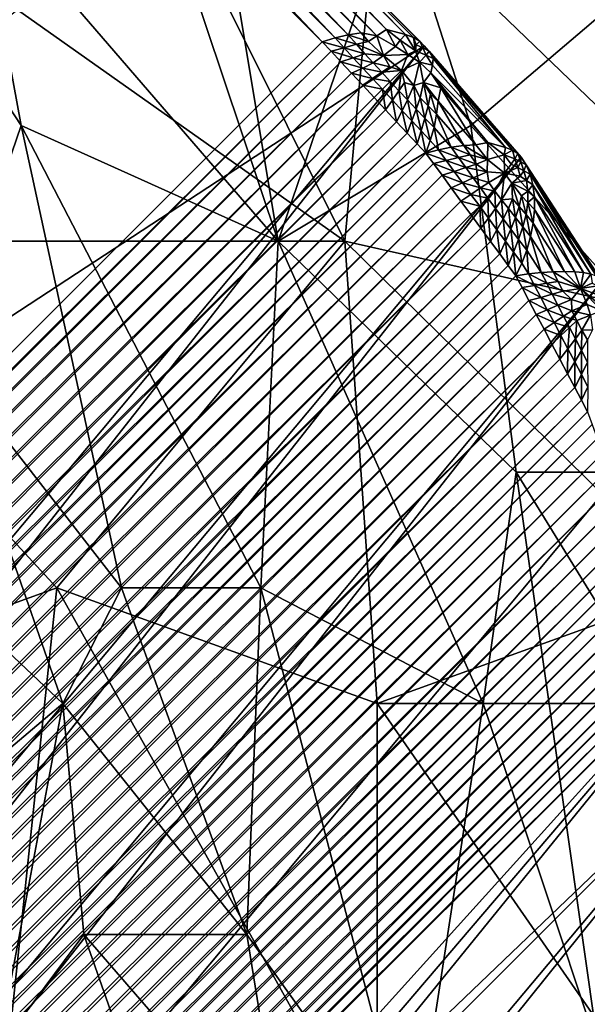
# Model space of a CAD drawing. Extents: x -160 to 10, y -10 to 160.
# Tile 408 of 450: x 0.23139 to 0.23726, y 0.18922 to 0.1994. Entities that reach past the tile are written whole.
import ezdxf

# ---------------------------------------------------------------- set-up
doc = ezdxf.new("R2010")
doc.units = 0

msp = doc.modelspace()

# ---------------------------------------------------------------- linework, layer by layer
for points in [[(0.230963, 0.200692, 0.830715), (0.231256, 0.205469, 0.841643), (0.234059, 0.197109, 0.841643)], [(0.234059, 0.197109, 0.841643), (0.231256, 0.205469, 0.841643), (0.232664, 0.205469, 0.847888)], [(0.232664, 0.205469, 0.847888), (0.235282, 0.200692, 0.851011), (0.234059, 0.197109, 0.841643)], [(0.193398, 0.171521, 0.5775), (0.235571, 0.199128, 0.000783), (0.231347, 0.203354, 0.000783)], [(0.235524, 0.199175, 0.000661), (0.231393, 0.203307, 0.000661), (0.231347, 0.203354, 0.000783)], [(0.235524, 0.199175, 0.000661), (0.231347, 0.203354, 0.000783), (0.235571, 0.199128, 0.000783)], [(0.23546, 0.199214, 0.000541), (0.231432, 0.203243, 0.000541), (0.231393, 0.203307, 0.000661)], [(0.23546, 0.199214, 0.000541), (0.231393, 0.203307, 0.000661), (0.235524, 0.199175, 0.000661)], [(0.235378, 0.199243, 0.000428), (0.231461, 0.20316, 0.000428), (0.231432, 0.203243, 0.000541)], [(0.235378, 0.199243, 0.000428), (0.231432, 0.203243, 0.000541), (0.23546, 0.199214, 0.000541)], [(0.23518, 0.199295, 0.000259), (0.231481, 0.203062, 0.000323), (0.231461, 0.20316, 0.000428)], [(0.23518, 0.199295, 0.000259), (0.231461, 0.20316, 0.000428), (0.235378, 0.199243, 0.000428)], [(0.234748, 0.197109, 1.175744), (0.231775, 0.203081, 1.175004), (0.231366, 0.199498, 1.174183)], [(0.23518, 0.199295, 0.000259), (0.231491, 0.202951, 0.000229), (0.231481, 0.203062, 0.000323)], [(0.235085, 0.200692, 1.176345), (0.231775, 0.203081, 1.175004), (0.234748, 0.197109, 1.175744)], [(0.235079, 0.199231, 0.000146), (0.231489, 0.202829, 0.00015), (0.231491, 0.202951, 0.000229)], [(0.235079, 0.199231, 0.000146), (0.231491, 0.202951, 0.000229), (0.23518, 0.199295, 0.000259)], [(0.234918, 0.19926, 0.000086), (0.231478, 0.2027, 0.000086), (0.231489, 0.202829, 0.00015)], [(0.234918, 0.19926, 0.000086), (0.231489, 0.202829, 0.00015), (0.235079, 0.199231, 0.000146)], [(0.234784, 0.199239, 0.000039), (0.231457, 0.202566, 0.000039), (0.231478, 0.2027, 0.000086)], [(0.234784, 0.199239, 0.000039), (0.231478, 0.2027, 0.000086), (0.234918, 0.19926, 0.000086)], [(0.23465, 0.199208, 0.00001), (0.231425, 0.202432, 0.00001), (0.231457, 0.202566, 0.000039)], [(0.23465, 0.199208, 0.00001), (0.231457, 0.202566, 0.000039), (0.234784, 0.199239, 0.000039)], [(0.234517, 0.199168), (0.231386, 0.2023), (0.231425, 0.202432, 0.00001)], [(0.234517, 0.199168), (0.231425, 0.202432, 0.00001), (0.23465, 0.199208, 0.00001)], [(0.231386, 0.2023), (0.234517, 0.199168), (0.203865, 0.168515)], [(0.229836, 0.200692, 0.822909), (0.230963, 0.200692, 0.830715), (0.231404, 0.198304, 0.829154)], [(0.230585, 0.195915, 0.819786), (0.229836, 0.200692, 0.822909), (0.231404, 0.198304, 0.829154)], [(0.231404, 0.198304, 0.829154), (0.230963, 0.200692, 0.830715), (0.234059, 0.197109, 0.841643)], [(0.234059, 0.197109, 0.841643), (0.235282, 0.200692, 0.851011), (0.236052, 0.198304, 0.851011)], [(0.240051, 0.195915, 1.178719), (0.235085, 0.200692, 1.176345), (0.234748, 0.197109, 1.175744)], [(0.235085, 0.200692, 1.176345), (0.240051, 0.195915, 1.178719), (0.238396, 0.200692, 1.178054)], [(0.236052, 0.198304, 0.851011), (0.235282, 0.200692, 0.851011), (0.237458, 0.199498, 0.857256)], [(0.228464, 0.197109, 1.171815), (0.234748, 0.197109, 1.175744), (0.231366, 0.199498, 1.174183)], [(0.239243, 0.194721, 0.858817), (0.236052, 0.198304, 0.851011), (0.237458, 0.199498, 0.857256)], [(0.235079, 0.199231, 0.000146), (0.23518, 0.199295, 0.000259), (0.235274, 0.19912, 0.000187)], [(0.23532, 0.199186, 0.000287), (0.235274, 0.19912, 0.000187), (0.23518, 0.199295, 0.000259)], [(0.235378, 0.199243, 0.000428), (0.23532, 0.199186, 0.000287), (0.23518, 0.199295, 0.000259)], [(0.234517, 0.199168), (0.23465, 0.199208, 0.00001), (0.234742, 0.199106, 0.000021)], [(0.23465, 0.199208, 0.00001), (0.234784, 0.199239, 0.000039), (0.234871, 0.199142, 0.000049)], [(0.23465, 0.199208, 0.00001), (0.234871, 0.199142, 0.000049), (0.234742, 0.199106, 0.000021)], [(0.234784, 0.199239, 0.000039), (0.234918, 0.19926, 0.000086), (0.234995, 0.199172, 0.000088)], [(0.234784, 0.199239, 0.000039), (0.234995, 0.199172, 0.000088), (0.234871, 0.199142, 0.000049)], [(0.234871, 0.199142, 0.000049), (0.234995, 0.199172, 0.000088), (0.235149, 0.199025, 0.000099)], [(0.234918, 0.19926, 0.000086), (0.235079, 0.199231, 0.000146), (0.234995, 0.199172, 0.000088)], [(0.234995, 0.199172, 0.000088), (0.235079, 0.199231, 0.000146), (0.235149, 0.199025, 0.000099)], [(0.235079, 0.199231, 0.000146), (0.235274, 0.19912, 0.000187), (0.235149, 0.199025, 0.000099)], [(0.23532, 0.199186, 0.000287), (0.2354, 0.199037, 0.000214), (0.235274, 0.19912, 0.000187)], [(0.235378, 0.199243, 0.000428), (0.235481, 0.199075, 0.000356), (0.23532, 0.199186, 0.000287)], [(0.235481, 0.199075, 0.000356), (0.2354, 0.199037, 0.000214), (0.23532, 0.199186, 0.000287)], [(0.23546, 0.199214, 0.000541), (0.235481, 0.199075, 0.000356), (0.235378, 0.199243, 0.000428)], [(0.235524, 0.199175, 0.000661), (0.235486, 0.199136, 0.000468), (0.23546, 0.199214, 0.000541)], [(0.23546, 0.199214, 0.000541), (0.235486, 0.199136, 0.000468), (0.235481, 0.199075, 0.000356)], [(0.235524, 0.199175, 0.000661), (0.235556, 0.199104, 0.000566), (0.235486, 0.199136, 0.000468)], [(0.235571, 0.199128, 0.000783), (0.235556, 0.199104, 0.000566), (0.235524, 0.199175, 0.000661)], [(0.193398, 0.171521, 0.5775), (0.203738, 0.161181, 0.5775), (0.235571, 0.199128, 0.000783)], [(0.204774, 0.160001, 0.577485), (0.235571, 0.199128, 0.000783), (0.203738, 0.161181, 0.5775)], [(0.203865, 0.168515), (0.234517, 0.199168), (0.234608, 0.199071, 0.000001)], [(0.203865, 0.168515), (0.234608, 0.199071, 0.000001), (0.203961, 0.168424, 0.000001)], [(0.203961, 0.168424, 0.000001), (0.234608, 0.199071, 0.000001), (0.234709, 0.198962, 0.000003)], [(0.204774, 0.160001, 0.577485), (0.236572, 0.197975, 0.000887), (0.235571, 0.199128, 0.000783)], [(0.234517, 0.199168), (0.234742, 0.199106, 0.000021), (0.234608, 0.199071, 0.000001)], [(0.234608, 0.199071, 0.000001), (0.234742, 0.199106, 0.000021), (0.234837, 0.199003, 0.000028)], [(0.234608, 0.199071, 0.000001), (0.234837, 0.199003, 0.000028), (0.234709, 0.198962, 0.000003)], [(0.234742, 0.199106, 0.000021), (0.234871, 0.199142, 0.000049), (0.234957, 0.199045, 0.000056)], [(0.234742, 0.199106, 0.000021), (0.234957, 0.199045, 0.000056), (0.234837, 0.199003, 0.000028)], [(0.234871, 0.199142, 0.000049), (0.235149, 0.199025, 0.000099), (0.234957, 0.199045, 0.000056)], [(0.2354, 0.199037, 0.000214), (0.235149, 0.199025, 0.000099), (0.235274, 0.19912, 0.000187)], [(0.235481, 0.199075, 0.000356), (0.235522, 0.198958, 0.000271), (0.2354, 0.199037, 0.000214)], [(0.235556, 0.199104, 0.000566), (0.235481, 0.199075, 0.000356), (0.235486, 0.199136, 0.000468)], [(0.235556, 0.199104, 0.000566), (0.235591, 0.199029, 0.000471), (0.235481, 0.199075, 0.000356)], [(0.235591, 0.199029, 0.000471), (0.235522, 0.198958, 0.000271), (0.235481, 0.199075, 0.000356)], [(0.235571, 0.199128, 0.000783), (0.23562, 0.199071, 0.000665), (0.235556, 0.199104, 0.000566)], [(0.23562, 0.199071, 0.000665), (0.235591, 0.199029, 0.000471), (0.235556, 0.199104, 0.000566)], [(0.236537, 0.198015, 0.000761), (0.23562, 0.199071, 0.000665), (0.235571, 0.199128, 0.000783)], [(0.236537, 0.198015, 0.000761), (0.235571, 0.199128, 0.000783), (0.236572, 0.197975, 0.000887)], [(0.23562, 0.199071, 0.000665), (0.235661, 0.198997, 0.000551), (0.235591, 0.199029, 0.000471)], [(0.236483, 0.19805, 0.000636), (0.235661, 0.198997, 0.000551), (0.23562, 0.199071, 0.000665)], [(0.236483, 0.19805, 0.000636), (0.23562, 0.199071, 0.000665), (0.236537, 0.198015, 0.000761)], [(0.234709, 0.198962, 0.000003), (0.234837, 0.199003, 0.000028), (0.234934, 0.198897, 0.000031)], [(0.234837, 0.199003, 0.000028), (0.234957, 0.199045, 0.000056), (0.235044, 0.198949, 0.000059)], [(0.234837, 0.199003, 0.000028), (0.235044, 0.198949, 0.000059), (0.234934, 0.198897, 0.000031)], [(0.234957, 0.199045, 0.000056), (0.235149, 0.199025, 0.000099), (0.235044, 0.198949, 0.000059)], [(0.235044, 0.198949, 0.000059), (0.235149, 0.199025, 0.000099), (0.235216, 0.19891, 0.000088)], [(0.2354, 0.199037, 0.000214), (0.235334, 0.198872, 0.000114), (0.235149, 0.199025, 0.000099)], [(0.235149, 0.199025, 0.000099), (0.235334, 0.198872, 0.000114), (0.235216, 0.19891, 0.000088)], [(0.2354, 0.199037, 0.000214), (0.235522, 0.198958, 0.000271), (0.235334, 0.198872, 0.000114)], [(0.235591, 0.199029, 0.000471), (0.235656, 0.198925, 0.000413), (0.235522, 0.198958, 0.000271)], [(0.235661, 0.198997, 0.000551), (0.235656, 0.198925, 0.000413), (0.235591, 0.199029, 0.000471)], [(0.23641, 0.198076, 0.000517), (0.235656, 0.198925, 0.000413), (0.235661, 0.198997, 0.000551)], [(0.23641, 0.198076, 0.000517), (0.235661, 0.198997, 0.000551), (0.236483, 0.19805, 0.000636)], [(0.203961, 0.168424, 0.000001), (0.234709, 0.198962, 0.000003), (0.204069, 0.168322, 0.000003)], [(0.204069, 0.168322, 0.000003), (0.234709, 0.198962, 0.000003), (0.234818, 0.198844, 0.000006)], [(0.234709, 0.198962, 0.000003), (0.234934, 0.198897, 0.000031), (0.234818, 0.198844, 0.000006)], [(0.234818, 0.198844, 0.000006), (0.234934, 0.198897, 0.000031), (0.235035, 0.198788, 0.000034)], [(0.234934, 0.198897, 0.000031), (0.235044, 0.198949, 0.000059), (0.235131, 0.198853, 0.00006)], [(0.234934, 0.198897, 0.000031), (0.235131, 0.198853, 0.00006), (0.235035, 0.198788, 0.000034)], [(0.235044, 0.198949, 0.000059), (0.235216, 0.19891, 0.000088), (0.235131, 0.198853, 0.00006)], [(0.235131, 0.198853, 0.00006), (0.235216, 0.19891, 0.000088), (0.235334, 0.198872, 0.000114)], [(0.235131, 0.198853, 0.00006), (0.235334, 0.198872, 0.000114), (0.235218, 0.198757, 0.000062)], [(0.235308, 0.198662, 0.000069), (0.235218, 0.198757, 0.000062), (0.235334, 0.198872, 0.000114)], [(0.235308, 0.198662, 0.000069), (0.235334, 0.198872, 0.000114), (0.235366, 0.198748, 0.000095)], [(0.235522, 0.198958, 0.000271), (0.235463, 0.198717, 0.000121), (0.235334, 0.198872, 0.000114)], [(0.235463, 0.198717, 0.000121), (0.235366, 0.198748, 0.000095), (0.235334, 0.198872, 0.000114)], [(0.235522, 0.198958, 0.000271), (0.235564, 0.198749, 0.000178), (0.235463, 0.198717, 0.000121)], [(0.235656, 0.198925, 0.000413), (0.235639, 0.198848, 0.000301), (0.235522, 0.198958, 0.000271)], [(0.235639, 0.198848, 0.000301), (0.235564, 0.198749, 0.000178), (0.235522, 0.198958, 0.000271)], [(0.235639, 0.198848, 0.000301), (0.235656, 0.198925, 0.000413), (0.23641, 0.198076, 0.000517)], [(0.204069, 0.168322, 0.000003), (0.234818, 0.198844, 0.000006), (0.204186, 0.168212, 0.000006)], [(0.204186, 0.168212, 0.000006), (0.234818, 0.198844, 0.000006), (0.234934, 0.19872, 0.00001)], [(0.234818, 0.198844, 0.000006), (0.235035, 0.198788, 0.000034), (0.234934, 0.19872, 0.00001)], [(0.234934, 0.19872, 0.00001), (0.235035, 0.198788, 0.000034), (0.235138, 0.198677, 0.000038)], [(0.235035, 0.198788, 0.000034), (0.235131, 0.198853, 0.00006), (0.235218, 0.198757, 0.000062)], [(0.235035, 0.198788, 0.000034), (0.235218, 0.198757, 0.000062), (0.235138, 0.198677, 0.000038)], [(0.235639, 0.198848, 0.000301), (0.23574, 0.198692, 0.000285), (0.235564, 0.198749, 0.000178)], [(0.236229, 0.198126, 0.000337), (0.23574, 0.198692, 0.000285), (0.235639, 0.198848, 0.000301)], [(0.236229, 0.198126, 0.000337), (0.235639, 0.198848, 0.000301), (0.23641, 0.198076, 0.000517)], [(0.204186, 0.168212, 0.000006), (0.234934, 0.19872, 0.00001), (0.204309, 0.168096, 0.00001)], [(0.204309, 0.168096, 0.00001), (0.234934, 0.19872, 0.00001), (0.235052, 0.198593, 0.000015)], [(0.234934, 0.19872, 0.00001), (0.235138, 0.198677, 0.000038), (0.235052, 0.198593, 0.000015)], [(0.23517, 0.198466, 0.000021), (0.235052, 0.198593, 0.000015), (0.235138, 0.198677, 0.000038)], [(0.235241, 0.198566, 0.000044), (0.235138, 0.198677, 0.000038), (0.235218, 0.198757, 0.000062)], [(0.23517, 0.198466, 0.000021), (0.235138, 0.198677, 0.000038), (0.235241, 0.198566, 0.000044)], [(0.235241, 0.198566, 0.000044), (0.235218, 0.198757, 0.000062), (0.235308, 0.198662, 0.000069)], [(0.235343, 0.198456, 0.000051), (0.235241, 0.198566, 0.000044), (0.235308, 0.198662, 0.000069)], [(0.235398, 0.198568, 0.000076), (0.235308, 0.198662, 0.000069), (0.235366, 0.198748, 0.000095)], [(0.235343, 0.198456, 0.000051), (0.235308, 0.198662, 0.000069), (0.235398, 0.198568, 0.000076)], [(0.235398, 0.198568, 0.000076), (0.235366, 0.198748, 0.000095), (0.235463, 0.198717, 0.000121)], [(0.235487, 0.198473, 0.000084), (0.235398, 0.198568, 0.000076), (0.235463, 0.198717, 0.000121)], [(0.235527, 0.198589, 0.000116), (0.235463, 0.198717, 0.000121), (0.235564, 0.198749, 0.000178)], [(0.235487, 0.198473, 0.000084), (0.235463, 0.198717, 0.000121), (0.235527, 0.198589, 0.000116)], [(0.23561, 0.198505, 0.000124), (0.235527, 0.198589, 0.000116), (0.235564, 0.198749, 0.000178)], [(0.23561, 0.198505, 0.000124), (0.235564, 0.198749, 0.000178), (0.235634, 0.198626, 0.000171)], [(0.235714, 0.198553, 0.000183), (0.235634, 0.198626, 0.000171), (0.235564, 0.198749, 0.000178)], [(0.235714, 0.198553, 0.000183), (0.235564, 0.198749, 0.000178), (0.23574, 0.198692, 0.000285)], [(0.236103, 0.198104, 0.000223), (0.235714, 0.198553, 0.000183), (0.23574, 0.198692, 0.000285)], [(0.236103, 0.198104, 0.000223), (0.23574, 0.198692, 0.000285), (0.236229, 0.198126, 0.000337)], [(0.204309, 0.168096, 0.00001), (0.235052, 0.198593, 0.000015), (0.204436, 0.167976, 0.000015)], [(0.204436, 0.167976, 0.000015), (0.235052, 0.198593, 0.000015), (0.23517, 0.198466, 0.000021)], [(0.235285, 0.198341, 0.000028), (0.23517, 0.198466, 0.000021), (0.235241, 0.198566, 0.000044)], [(0.235285, 0.198341, 0.000028), (0.235241, 0.198566, 0.000044), (0.235343, 0.198456, 0.000051)], [(0.235441, 0.19835, 0.000059), (0.235343, 0.198456, 0.000051), (0.235398, 0.198568, 0.000076)], [(0.235441, 0.19835, 0.000059), (0.235398, 0.198568, 0.000076), (0.235487, 0.198473, 0.000084)], [(0.235577, 0.198379, 0.000088), (0.235487, 0.198473, 0.000084), (0.235527, 0.198589, 0.000116)], [(0.235577, 0.198379, 0.000088), (0.235527, 0.198589, 0.000116), (0.23561, 0.198505, 0.000124)], [(0.235698, 0.19842, 0.000124), (0.23561, 0.198505, 0.000124), (0.235634, 0.198626, 0.000171)], [(0.235698, 0.19842, 0.000124), (0.235634, 0.198626, 0.000171), (0.235714, 0.198553, 0.000183)], [(0.204436, 0.167976, 0.000015), (0.23517, 0.198466, 0.000021), (0.204562, 0.167857, 0.000021)], [(0.204562, 0.167857, 0.000021), (0.23517, 0.198466, 0.000021), (0.235285, 0.198341, 0.000028)], [(0.235537, 0.198248, 0.000062), (0.235441, 0.19835, 0.000059), (0.235487, 0.198473, 0.000084)], [(0.235537, 0.198248, 0.000062), (0.235487, 0.198473, 0.000084), (0.235577, 0.198379, 0.000088)], [(0.235671, 0.198284, 0.000082), (0.235577, 0.198379, 0.000088), (0.23561, 0.198505, 0.000124)], [(0.235671, 0.198284, 0.000082), (0.23561, 0.198505, 0.000124), (0.235698, 0.19842, 0.000124)], [(0.23598, 0.198095, 0.000152), (0.235698, 0.19842, 0.000124), (0.235714, 0.198553, 0.000183)], [(0.23598, 0.198095, 0.000152), (0.235714, 0.198553, 0.000183), (0.236103, 0.198104, 0.000223)], [(0.235395, 0.198224, 0.000036), (0.235285, 0.198341, 0.000028), (0.235343, 0.198456, 0.000051)], [(0.235395, 0.198224, 0.000036), (0.235343, 0.198456, 0.000051), (0.235441, 0.19835, 0.000059)], [(0.235633, 0.198149, 0.000058), (0.235537, 0.198248, 0.000062), (0.235577, 0.198379, 0.000088)], [(0.235633, 0.198149, 0.000058), (0.235577, 0.198379, 0.000088), (0.235671, 0.198284, 0.000082)], [(0.23585, 0.198078, 0.0001), (0.235671, 0.198284, 0.000082), (0.235698, 0.19842, 0.000124)], [(0.23585, 0.198078, 0.0001), (0.235698, 0.19842, 0.000124), (0.23598, 0.198095, 0.000152)], [(0.204562, 0.167857, 0.000021), (0.235285, 0.198341, 0.000028), (0.204685, 0.167741, 0.000028)], [(0.204685, 0.167741, 0.000028), (0.235285, 0.198341, 0.000028), (0.235395, 0.198224, 0.000036)], [(0.230585, 0.195915, 0.819786), (0.231404, 0.198304, 0.829154), (0.232442, 0.193527, 0.829154)], [(0.231404, 0.198304, 0.829154), (0.234059, 0.197109, 0.841643), (0.233881, 0.193527, 0.83696)], [(0.232442, 0.193527, 0.829154), (0.231404, 0.198304, 0.829154), (0.233881, 0.193527, 0.83696)], [(0.23652, 0.194721, 0.849449), (0.234059, 0.197109, 0.841643), (0.236052, 0.198304, 0.851011)], [(0.235496, 0.198115, 0.000043), (0.235395, 0.198224, 0.000036), (0.235441, 0.19835, 0.000059)], [(0.235496, 0.198115, 0.000043), (0.235441, 0.19835, 0.000059), (0.235537, 0.198248, 0.000062)], [(0.235718, 0.198051, 0.000066), (0.235633, 0.198149, 0.000058), (0.235671, 0.198284, 0.000082)], [(0.235718, 0.198051, 0.000066), (0.235671, 0.198284, 0.000082), (0.23585, 0.198078, 0.0001)], [(0.23652, 0.194721, 0.849449), (0.236052, 0.198304, 0.851011), (0.239243, 0.194721, 0.858817)], [(0.204685, 0.167741, 0.000028), (0.235395, 0.198224, 0.000036), (0.204802, 0.167631, 0.000036)], [(0.204802, 0.167631, 0.000036), (0.235395, 0.198224, 0.000036), (0.235496, 0.198115, 0.000043)], [(0.235586, 0.198018, 0.000051), (0.235496, 0.198115, 0.000043), (0.235537, 0.198248, 0.000062)], [(0.235586, 0.198018, 0.000051), (0.235537, 0.198248, 0.000062), (0.235633, 0.198149, 0.000058)], [(0.204802, 0.167631, 0.000036), (0.235496, 0.198115, 0.000043), (0.20491, 0.167529, 0.000043)], [(0.20491, 0.167529, 0.000043), (0.235496, 0.198115, 0.000043), (0.235586, 0.198018, 0.000051)], [(0.235586, 0.198018, 0.000051), (0.235633, 0.198149, 0.000058), (0.235718, 0.198051, 0.000066)], [(0.235586, 0.198018, 0.000051), (0.235718, 0.198051, 0.000066), (0.235798, 0.197941, 0.000087)], [(0.235718, 0.198051, 0.000066), (0.23585, 0.198078, 0.0001), (0.235925, 0.197973, 0.00012)], [(0.235718, 0.198051, 0.000066), (0.235925, 0.197973, 0.00012), (0.235798, 0.197941, 0.000087)], [(0.23585, 0.198078, 0.0001), (0.23598, 0.198095, 0.000152), (0.236046, 0.198, 0.000164)], [(0.23585, 0.198078, 0.0001), (0.236046, 0.198, 0.000164), (0.235925, 0.197973, 0.00012)], [(0.23598, 0.198095, 0.000152), (0.236103, 0.198104, 0.000223), (0.236225, 0.197953, 0.000238)], [(0.23598, 0.198095, 0.000152), (0.236225, 0.197953, 0.000238), (0.236046, 0.198, 0.000164)], [(0.236103, 0.198104, 0.000223), (0.236229, 0.198126, 0.000337), (0.236225, 0.197953, 0.000238)], [(0.236396, 0.198, 0.000425), (0.236225, 0.197953, 0.000238), (0.236229, 0.198126, 0.000337)], [(0.23641, 0.198076, 0.000517), (0.236396, 0.198, 0.000425), (0.236229, 0.198126, 0.000337)], [(0.236483, 0.19805, 0.000636), (0.236396, 0.198, 0.000425), (0.23641, 0.198076, 0.000517)], [(0.205648, 0.158699, 0.577442), (0.236572, 0.197975, 0.000887), (0.204774, 0.160001, 0.577485)], [(0.20491, 0.167529, 0.000043), (0.235586, 0.198018, 0.000051), (0.205006, 0.167438, 0.000051)], [(0.205006, 0.167438, 0.000051), (0.235586, 0.198018, 0.000051), (0.235665, 0.19791, 0.000061)], [(0.205648, 0.158699, 0.577442), (0.237407, 0.196693, 0.001196), (0.236572, 0.197975, 0.000887)], [(0.235586, 0.198018, 0.000051), (0.235798, 0.197941, 0.000087), (0.235665, 0.19791, 0.000061)], [(0.235798, 0.197941, 0.000087), (0.235925, 0.197973, 0.00012), (0.236, 0.197868, 0.000137)], [(0.235925, 0.197973, 0.00012), (0.236046, 0.198, 0.000164), (0.236111, 0.197904, 0.000176)], [(0.235925, 0.197973, 0.00012), (0.236111, 0.197904, 0.000176), (0.236, 0.197868, 0.000137)], [(0.236046, 0.198, 0.000164), (0.236225, 0.197953, 0.000238), (0.236111, 0.197904, 0.000176)], [(0.236111, 0.197904, 0.000176), (0.236225, 0.197953, 0.000238), (0.23622, 0.197825, 0.000204)], [(0.2364, 0.197811, 0.000291), (0.23622, 0.197825, 0.000204), (0.236225, 0.197953, 0.000238)], [(0.236396, 0.198, 0.000425), (0.2364, 0.197811, 0.000291), (0.236225, 0.197953, 0.000238)], [(0.236483, 0.19805, 0.000636), (0.236506, 0.19796, 0.000572), (0.236396, 0.198, 0.000425)], [(0.236506, 0.19796, 0.000572), (0.236467, 0.197904, 0.000425), (0.236396, 0.198, 0.000425)], [(0.236396, 0.198, 0.000425), (0.236467, 0.197904, 0.000425), (0.2364, 0.197811, 0.000291)], [(0.236506, 0.19796, 0.000572), (0.236536, 0.197871, 0.000507), (0.236467, 0.197904, 0.000425)], [(0.236537, 0.198015, 0.000761), (0.236506, 0.19796, 0.000572), (0.236483, 0.19805, 0.000636)], [(0.236537, 0.198015, 0.000761), (0.236567, 0.197928, 0.000676), (0.236506, 0.19796, 0.000572)], [(0.236567, 0.197928, 0.000676), (0.236536, 0.197871, 0.000507), (0.236506, 0.19796, 0.000572)], [(0.236572, 0.197975, 0.000887), (0.236567, 0.197928, 0.000676), (0.236537, 0.198015, 0.000761)], [(0.236572, 0.197975, 0.000887), (0.236624, 0.197896, 0.000781), (0.236567, 0.197928, 0.000676)], [(0.237388, 0.196723, 0.001063), (0.236624, 0.197896, 0.000781), (0.236572, 0.197975, 0.000887)], [(0.237388, 0.196723, 0.001063), (0.236572, 0.197975, 0.000887), (0.237407, 0.196693, 0.001196)], [(0.205006, 0.167438, 0.000051), (0.235665, 0.19791, 0.000061), (0.205111, 0.167356, 0.000061)], [(0.205111, 0.167356, 0.000061), (0.235665, 0.19791, 0.000061), (0.235754, 0.19779, 0.000075)], [(0.235665, 0.19791, 0.000061), (0.235798, 0.197941, 0.000087), (0.23588, 0.197828, 0.000105)], [(0.235665, 0.19791, 0.000061), (0.23588, 0.197828, 0.000105), (0.235754, 0.19779, 0.000075)], [(0.235798, 0.197941, 0.000087), (0.236, 0.197868, 0.000137), (0.23588, 0.197828, 0.000105)], [(0.23588, 0.197828, 0.000105), (0.236, 0.197868, 0.000137), (0.236075, 0.197764, 0.000151)], [(0.236, 0.197868, 0.000137), (0.236111, 0.197904, 0.000176), (0.23622, 0.197825, 0.000204)], [(0.236, 0.197868, 0.000137), (0.23622, 0.197825, 0.000204), (0.236075, 0.197764, 0.000151)], [(0.236536, 0.197871, 0.000507), (0.2364, 0.197811, 0.000291), (0.236467, 0.197904, 0.000425)], [(0.236536, 0.197871, 0.000507), (0.236561, 0.197779, 0.000446), (0.2364, 0.197811, 0.000291)], [(0.236567, 0.197928, 0.000676), (0.236601, 0.197836, 0.000592), (0.236536, 0.197871, 0.000507)], [(0.236601, 0.197836, 0.000592), (0.236561, 0.197779, 0.000446), (0.236536, 0.197871, 0.000507)], [(0.236624, 0.197896, 0.000781), (0.236601, 0.197836, 0.000592), (0.236567, 0.197928, 0.000676)], [(0.236624, 0.197896, 0.000781), (0.236665, 0.197801, 0.000679), (0.236601, 0.197836, 0.000592)], [(0.23735, 0.196748, 0.000931), (0.236665, 0.197801, 0.000679), (0.236624, 0.197896, 0.000781)], [(0.23735, 0.196748, 0.000931), (0.236624, 0.197896, 0.000781), (0.237388, 0.196723, 0.001063)], [(0.205111, 0.167356, 0.000061), (0.235754, 0.19779, 0.000075), (0.205228, 0.167264, 0.000075)], [(0.205228, 0.167264, 0.000075), (0.235754, 0.19779, 0.000075), (0.235849, 0.19766, 0.000091)], [(0.235754, 0.19779, 0.000075), (0.23588, 0.197828, 0.000105), (0.235965, 0.197712, 0.000121)], [(0.235754, 0.19779, 0.000075), (0.235965, 0.197712, 0.000121), (0.235849, 0.19766, 0.000091)], [(0.23588, 0.197828, 0.000105), (0.236075, 0.197764, 0.000151), (0.235965, 0.197712, 0.000121)], [(0.235965, 0.197712, 0.000121), (0.236075, 0.197764, 0.000151), (0.23615, 0.197658, 0.000164)], [(0.236075, 0.197764, 0.000151), (0.23622, 0.197825, 0.000204), (0.236237, 0.197715, 0.000193)], [(0.236075, 0.197764, 0.000151), (0.236237, 0.197715, 0.000193), (0.23615, 0.197658, 0.000164)], [(0.23622, 0.197825, 0.000204), (0.2364, 0.197811, 0.000291), (0.236237, 0.197715, 0.000193)], [(0.236237, 0.197715, 0.000193), (0.2364, 0.197811, 0.000291), (0.236301, 0.197624, 0.000204)], [(0.236369, 0.197535, 0.000223), (0.236301, 0.197624, 0.000204), (0.2364, 0.197811, 0.000291)], [(0.236369, 0.197535, 0.000223), (0.2364, 0.197811, 0.000291), (0.236477, 0.197707, 0.000308)], [(0.236561, 0.197779, 0.000446), (0.236477, 0.197707, 0.000308), (0.2364, 0.197811, 0.000291)], [(0.236628, 0.197736, 0.000513), (0.236477, 0.197707, 0.000308), (0.236561, 0.197779, 0.000446)], [(0.236601, 0.197836, 0.000592), (0.236628, 0.197736, 0.000513), (0.236561, 0.197779, 0.000446)], [(0.236665, 0.197801, 0.000679), (0.236628, 0.197736, 0.000513), (0.236601, 0.197836, 0.000592)], [(0.236665, 0.197801, 0.000679), (0.236693, 0.19769, 0.000583), (0.236628, 0.197736, 0.000513)], [(0.237292, 0.196769, 0.000803), (0.236693, 0.19769, 0.000583), (0.236665, 0.197801, 0.000679)], [(0.237292, 0.196769, 0.000803), (0.236665, 0.197801, 0.000679), (0.23735, 0.196748, 0.000931)], [(0.205228, 0.167264, 0.000075), (0.235849, 0.19766, 0.000091), (0.205354, 0.167165, 0.000091)], [(0.205354, 0.167165, 0.000091), (0.235849, 0.19766, 0.000091), (0.23595, 0.197523, 0.000111)], [(0.235849, 0.19766, 0.000091), (0.235965, 0.197712, 0.000121), (0.236053, 0.197592, 0.000137)], [(0.235849, 0.19766, 0.000091), (0.236053, 0.197592, 0.000137), (0.23595, 0.197523, 0.000111)], [(0.235965, 0.197712, 0.000121), (0.23615, 0.197658, 0.000164), (0.236053, 0.197592, 0.000137)], [(0.236053, 0.197592, 0.000137), (0.23615, 0.197658, 0.000164), (0.236227, 0.197552, 0.000179)], [(0.23615, 0.197658, 0.000164), (0.236237, 0.197715, 0.000193), (0.236301, 0.197624, 0.000204)], [(0.23615, 0.197658, 0.000164), (0.236301, 0.197624, 0.000204), (0.236227, 0.197552, 0.000179)], [(0.236482, 0.197544, 0.000273), (0.236369, 0.197535, 0.000223), (0.236477, 0.197707, 0.000308)], [(0.236628, 0.197736, 0.000513), (0.236642, 0.197626, 0.000442), (0.236477, 0.197707, 0.000308)], [(0.236551, 0.197468, 0.000302), (0.236482, 0.197544, 0.000273), (0.236477, 0.197707, 0.000308)], [(0.236551, 0.197468, 0.000302), (0.236477, 0.197707, 0.000308), (0.236574, 0.197577, 0.000342)], [(0.236642, 0.197626, 0.000442), (0.236574, 0.197577, 0.000342), (0.236477, 0.197707, 0.000308)], [(0.236693, 0.19769, 0.000583), (0.236642, 0.197626, 0.000442), (0.236628, 0.197736, 0.000513)], [(0.236693, 0.19769, 0.000583), (0.236708, 0.197567, 0.000496), (0.236642, 0.197626, 0.000442)], [(0.237216, 0.196783, 0.000683), (0.236708, 0.197567, 0.000496), (0.236693, 0.19769, 0.000583)], [(0.237216, 0.196783, 0.000683), (0.236693, 0.19769, 0.000583), (0.237292, 0.196769, 0.000803)], [(0.23595, 0.197523, 0.000111), (0.236053, 0.197592, 0.000137), (0.236143, 0.19747, 0.000155)], [(0.236053, 0.197592, 0.000137), (0.236227, 0.197552, 0.000179), (0.236143, 0.19747, 0.000155)], [(0.236233, 0.197347, 0.000177), (0.236143, 0.19747, 0.000155), (0.236227, 0.197552, 0.000179)], [(0.236306, 0.197446, 0.000198), (0.236227, 0.197552, 0.000179), (0.236301, 0.197624, 0.000204)], [(0.236233, 0.197347, 0.000177), (0.236227, 0.197552, 0.000179), (0.236306, 0.197446, 0.000198)], [(0.236306, 0.197446, 0.000198), (0.236301, 0.197624, 0.000204), (0.236369, 0.197535, 0.000223)], [(0.23644, 0.197446, 0.000245), (0.236369, 0.197535, 0.000223), (0.236482, 0.197544, 0.000273)], [(0.236513, 0.197354, 0.000269), (0.23644, 0.197446, 0.000245), (0.236482, 0.197544, 0.000273)], [(0.236513, 0.197354, 0.000269), (0.236482, 0.197544, 0.000273), (0.236551, 0.197468, 0.000302)], [(0.236622, 0.197384, 0.000331), (0.236551, 0.197468, 0.000302), (0.236574, 0.197577, 0.000342)], [(0.236642, 0.197626, 0.000442), (0.236641, 0.197508, 0.00038), (0.236574, 0.197577, 0.000342)], [(0.236622, 0.197384, 0.000331), (0.236574, 0.197577, 0.000342), (0.236641, 0.197508, 0.00038)], [(0.236708, 0.197567, 0.000496), (0.236641, 0.197508, 0.00038), (0.236642, 0.197626, 0.000442)], [(0.236708, 0.197567, 0.000496), (0.236709, 0.197435, 0.00042), (0.236641, 0.197508, 0.00038)], [(0.237125, 0.196793, 0.000572), (0.236709, 0.197435, 0.00042), (0.236708, 0.197567, 0.000496)], [(0.237125, 0.196793, 0.000572), (0.236708, 0.197567, 0.000496), (0.237216, 0.196783, 0.000683)], [(0.205354, 0.167165, 0.000091), (0.23595, 0.197523, 0.000111), (0.205487, 0.16706, 0.000111)], [(0.205487, 0.16706, 0.000111), (0.23595, 0.197523, 0.000111), (0.236053, 0.197383, 0.000132)], [(0.23595, 0.197523, 0.000111), (0.236143, 0.19747, 0.000155), (0.236053, 0.197383, 0.000132)], [(0.236156, 0.197243, 0.000156), (0.236053, 0.197383, 0.000132), (0.236143, 0.19747, 0.000155)], [(0.236156, 0.197243, 0.000156), (0.236143, 0.19747, 0.000155), (0.236233, 0.197347, 0.000177)], [(0.236322, 0.197225, 0.0002), (0.236233, 0.197347, 0.000177), (0.236306, 0.197446, 0.000198)], [(0.236385, 0.19734, 0.000221), (0.236306, 0.197446, 0.000198), (0.236369, 0.197535, 0.000223)], [(0.236322, 0.197225, 0.0002), (0.236306, 0.197446, 0.000198), (0.236385, 0.19734, 0.000221)], [(0.236385, 0.19734, 0.000221), (0.236369, 0.197535, 0.000223), (0.23644, 0.197446, 0.000245)], [(0.236464, 0.197233, 0.000244), (0.236385, 0.19734, 0.000221), (0.23644, 0.197446, 0.000245)], [(0.236464, 0.197233, 0.000244), (0.23644, 0.197446, 0.000245), (0.236513, 0.197354, 0.000269)], [(0.236589, 0.197256, 0.000292), (0.236513, 0.197354, 0.000269), (0.236551, 0.197468, 0.000302)], [(0.236589, 0.197256, 0.000292), (0.236551, 0.197468, 0.000302), (0.236622, 0.197384, 0.000331)], [(0.236695, 0.197296, 0.000357), (0.236622, 0.197384, 0.000331), (0.236641, 0.197508, 0.00038)], [(0.236695, 0.197296, 0.000357), (0.236641, 0.197508, 0.00038), (0.236709, 0.197435, 0.00042)], [(0.205487, 0.16706, 0.000111), (0.236053, 0.197383, 0.000132), (0.205624, 0.166953, 0.000132)], [(0.205624, 0.166953, 0.000132), (0.236053, 0.197383, 0.000132), (0.236156, 0.197243, 0.000156)], [(0.236256, 0.197106, 0.000181), (0.236156, 0.197243, 0.000156), (0.236233, 0.197347, 0.000177)], [(0.236256, 0.197106, 0.000181), (0.236233, 0.197347, 0.000177), (0.236322, 0.197225, 0.0002)], [(0.236409, 0.197107, 0.000223), (0.236322, 0.197225, 0.0002), (0.236385, 0.19734, 0.000221)], [(0.236409, 0.197107, 0.000223), (0.236385, 0.19734, 0.000221), (0.236464, 0.197233, 0.000244)], [(0.236544, 0.197125, 0.000263), (0.236464, 0.197233, 0.000244), (0.236513, 0.197354, 0.000269)], [(0.236544, 0.197125, 0.000263), (0.236513, 0.197354, 0.000269), (0.236589, 0.197256, 0.000292)], [(0.236669, 0.197156, 0.000307), (0.236589, 0.197256, 0.000292), (0.236622, 0.197384, 0.000331)], [(0.236669, 0.197156, 0.000307), (0.236622, 0.197384, 0.000331), (0.236695, 0.197296, 0.000357)], [(0.23702, 0.196796, 0.000475), (0.236695, 0.197296, 0.000357), (0.236709, 0.197435, 0.00042)], [(0.23702, 0.196796, 0.000475), (0.236709, 0.197435, 0.00042), (0.237125, 0.196793, 0.000572)], [(0.205624, 0.166953, 0.000132), (0.236156, 0.197243, 0.000156), (0.20576, 0.166846, 0.000156)], [(0.20576, 0.166846, 0.000156), (0.236156, 0.197243, 0.000156), (0.236256, 0.197106, 0.000181)], [(0.236629, 0.197016, 0.000274), (0.236544, 0.197125, 0.000263), (0.236589, 0.197256, 0.000292)], [(0.236629, 0.197016, 0.000274), (0.236589, 0.197256, 0.000292), (0.236669, 0.197156, 0.000307)], [(0.236903, 0.196793, 0.000393), (0.236669, 0.197156, 0.000307), (0.236695, 0.197296, 0.000357)], [(0.236903, 0.196793, 0.000393), (0.236695, 0.197296, 0.000357), (0.23702, 0.196796, 0.000475)], [(0.236351, 0.196977, 0.000206), (0.236256, 0.197106, 0.000181), (0.236322, 0.197225, 0.0002)], [(0.236351, 0.196977, 0.000206), (0.236322, 0.197225, 0.0002), (0.236409, 0.197107, 0.000223)], [(0.236493, 0.196993, 0.000244), (0.236409, 0.197107, 0.000223), (0.236464, 0.197233, 0.000244)], [(0.236493, 0.196993, 0.000244), (0.236464, 0.197233, 0.000244), (0.236544, 0.197125, 0.000263)], [(0.236779, 0.196784, 0.000328), (0.236629, 0.197016, 0.000274), (0.236669, 0.197156, 0.000307)], [(0.236779, 0.196784, 0.000328), (0.236669, 0.197156, 0.000307), (0.236903, 0.196793, 0.000393)], [(0.20576, 0.166846, 0.000156), (0.236256, 0.197106, 0.000181), (0.205892, 0.166742, 0.000181)], [(0.205892, 0.166742, 0.000181), (0.236256, 0.197106, 0.000181), (0.236351, 0.196977, 0.000206)], [(0.231775, 0.193527, 1.173103), (0.234748, 0.197109, 1.175744), (0.228464, 0.197109, 1.171815)], [(0.228464, 0.192332, 1.170098), (0.231775, 0.193527, 1.173103), (0.228464, 0.197109, 1.171815)], [(0.234748, 0.197109, 1.175744), (0.231775, 0.193527, 1.173103), (0.235085, 0.192332, 1.175303)], [(0.233881, 0.193527, 0.83696), (0.234059, 0.197109, 0.841643), (0.236178, 0.192332, 0.846327)], [(0.236178, 0.192332, 0.846327), (0.234059, 0.197109, 0.841643), (0.23652, 0.194721, 0.849449)], [(0.238396, 0.193527, 1.17759), (0.240051, 0.195915, 1.178719), (0.234748, 0.197109, 1.175744)], [(0.235085, 0.192332, 1.175303), (0.238396, 0.193527, 1.17759), (0.234748, 0.197109, 1.175744)], [(0.236439, 0.196858, 0.000231), (0.236351, 0.196977, 0.000206), (0.236409, 0.197107, 0.000223)], [(0.236439, 0.196858, 0.000231), (0.236409, 0.197107, 0.000223), (0.236493, 0.196993, 0.000244)], [(0.236578, 0.19688, 0.000257), (0.236493, 0.196993, 0.000244), (0.236544, 0.197125, 0.000263)], [(0.236578, 0.19688, 0.000257), (0.236544, 0.197125, 0.000263), (0.236629, 0.197016, 0.000274)], [(0.205892, 0.166742, 0.000181), (0.236351, 0.196977, 0.000206), (0.206018, 0.166644, 0.000206)], [(0.206018, 0.166644, 0.000206), (0.236351, 0.196977, 0.000206), (0.236439, 0.196858, 0.000231)], [(0.236516, 0.196751, 0.000256), (0.236439, 0.196858, 0.000231), (0.236493, 0.196993, 0.000244)], [(0.236516, 0.196751, 0.000256), (0.236493, 0.196993, 0.000244), (0.236578, 0.19688, 0.000257)], [(0.236649, 0.19677, 0.000283), (0.236578, 0.19688, 0.000257), (0.236629, 0.197016, 0.000274)], [(0.236649, 0.19677, 0.000283), (0.236629, 0.197016, 0.000274), (0.236779, 0.196784, 0.000328)], [(0.206018, 0.166644, 0.000206), (0.236439, 0.196858, 0.000231), (0.206134, 0.166553, 0.000231)], [(0.206134, 0.166553, 0.000231), (0.236439, 0.196858, 0.000231), (0.236516, 0.196751, 0.000256)], [(0.236516, 0.196751, 0.000256), (0.236578, 0.19688, 0.000257), (0.236649, 0.19677, 0.000283)], [(0.206134, 0.166553, 0.000231), (0.236516, 0.196751, 0.000256), (0.206237, 0.166472, 0.000256)], [(0.206237, 0.166472, 0.000256), (0.236516, 0.196751, 0.000256), (0.236581, 0.19663, 0.000283)], [(0.236516, 0.196751, 0.000256), (0.236649, 0.19677, 0.000283), (0.236711, 0.196651, 0.00032)], [(0.236516, 0.196751, 0.000256), (0.236711, 0.196651, 0.00032), (0.236581, 0.19663, 0.000283)], [(0.236649, 0.19677, 0.000283), (0.236779, 0.196784, 0.000328), (0.236836, 0.196674, 0.000363)], [(0.236649, 0.19677, 0.000283), (0.236836, 0.196674, 0.000363), (0.236711, 0.196651, 0.00032)], [(0.236779, 0.196784, 0.000328), (0.236903, 0.196793, 0.000393), (0.236953, 0.196693, 0.000418)], [(0.236779, 0.196784, 0.000328), (0.236953, 0.196693, 0.000418), (0.236836, 0.196674, 0.000363)], [(0.236903, 0.196793, 0.000393), (0.23702, 0.196796, 0.000475), (0.237186, 0.196619, 0.00058)], [(0.236903, 0.196793, 0.000393), (0.237186, 0.196619, 0.00058), (0.236953, 0.196693, 0.000418)], [(0.23702, 0.196796, 0.000475), (0.237125, 0.196793, 0.000572), (0.237186, 0.196619, 0.00058)], [(0.237216, 0.196783, 0.000683), (0.237186, 0.196619, 0.00058), (0.237125, 0.196793, 0.000572)], [(0.237292, 0.196769, 0.000803), (0.237186, 0.196619, 0.00058), (0.237216, 0.196783, 0.000683)], [(0.237292, 0.196769, 0.000803), (0.237307, 0.196674, 0.000767), (0.237186, 0.196619, 0.00058)], [(0.206346, 0.157295, 0.57737), (0.237407, 0.196693, 0.001196), (0.205648, 0.158699, 0.577442)], [(0.206237, 0.166472, 0.000256), (0.236581, 0.19663, 0.000283), (0.206352, 0.166402, 0.000283)], [(0.206346, 0.157295, 0.57737), (0.238071, 0.195286, 0.001709), (0.237407, 0.196693, 0.001196)], [(0.206352, 0.166402, 0.000283), (0.236581, 0.19663, 0.000283), (0.236652, 0.196497, 0.000316)], [(0.236581, 0.19663, 0.000283), (0.236711, 0.196651, 0.00032), (0.236775, 0.196527, 0.000355)], [(0.236581, 0.19663, 0.000283), (0.236775, 0.196527, 0.000355), (0.236652, 0.196497, 0.000316)], [(0.236711, 0.196651, 0.00032), (0.236836, 0.196674, 0.000363), (0.236893, 0.196561, 0.000396)], [(0.236711, 0.196651, 0.00032), (0.236893, 0.196561, 0.000396), (0.236775, 0.196527, 0.000355)], [(0.236836, 0.196674, 0.000363), (0.236953, 0.196693, 0.000418), (0.237002, 0.196591, 0.000443)], [(0.236836, 0.196674, 0.000363), (0.237002, 0.196591, 0.000443), (0.236893, 0.196561, 0.000396)], [(0.236953, 0.196693, 0.000418), (0.237186, 0.196619, 0.00058), (0.237002, 0.196591, 0.000443)], [(0.237364, 0.196648, 0.000877), (0.237186, 0.196619, 0.00058), (0.237307, 0.196674, 0.000767)], [(0.237364, 0.196648, 0.000877), (0.237385, 0.196547, 0.000822), (0.237186, 0.196619, 0.00058)], [(0.236652, 0.196497, 0.000316), (0.236775, 0.196527, 0.000355), (0.236842, 0.1964, 0.000389)], [(0.236775, 0.196527, 0.000355), (0.236893, 0.196561, 0.000396), (0.23695, 0.196448, 0.000426)], [(0.236775, 0.196527, 0.000355), (0.23695, 0.196448, 0.000426), (0.236842, 0.1964, 0.000389)], [(0.236893, 0.196561, 0.000396), (0.237002, 0.196591, 0.000443), (0.237093, 0.196504, 0.000489)], [(0.236893, 0.196561, 0.000396), (0.237093, 0.196504, 0.000489), (0.23695, 0.196448, 0.000426)], [(0.237002, 0.196591, 0.000443), (0.237186, 0.196619, 0.00058), (0.237093, 0.196504, 0.000489)], [(0.237186, 0.196619, 0.00058), (0.237255, 0.196454, 0.00059), (0.237093, 0.196504, 0.000489)], [(0.237385, 0.196547, 0.000822), (0.237344, 0.196485, 0.000696), (0.237186, 0.196619, 0.00058)], [(0.237186, 0.196619, 0.00058), (0.237344, 0.196485, 0.000696), (0.237404, 0.196389, 0.000748)], [(0.237404, 0.196389, 0.000748), (0.237255, 0.196454, 0.00059), (0.237186, 0.196619, 0.00058)], [(0.206352, 0.166402, 0.000283), (0.236652, 0.196497, 0.000316), (0.206479, 0.166324, 0.000316)], [(0.206479, 0.166324, 0.000316), (0.236652, 0.196497, 0.000316), (0.236728, 0.196352, 0.000353)], [(0.236652, 0.196497, 0.000316), (0.236842, 0.1964, 0.000389), (0.236728, 0.196352, 0.000353)], [(0.236842, 0.1964, 0.000389), (0.23695, 0.196448, 0.000426), (0.237009, 0.196333, 0.000455)], [(0.23695, 0.196448, 0.000426), (0.237093, 0.196504, 0.000489), (0.237096, 0.196389, 0.000488)], [(0.23695, 0.196448, 0.000426), (0.237096, 0.196389, 0.000488), (0.237009, 0.196333, 0.000455)], [(0.237093, 0.196504, 0.000489), (0.237255, 0.196454, 0.00059), (0.237096, 0.196389, 0.000488)], [(0.237096, 0.196389, 0.000488), (0.237255, 0.196454, 0.00059), (0.237287, 0.196345, 0.000594)], [(0.237404, 0.196389, 0.000748), (0.237287, 0.196345, 0.000594), (0.237255, 0.196454, 0.00059)], [(0.206479, 0.166324, 0.000316), (0.236728, 0.196352, 0.000353), (0.206616, 0.16624, 0.000353)], [(0.206616, 0.16624, 0.000353), (0.236728, 0.196352, 0.000353), (0.236809, 0.1962, 0.000394)], [(0.236728, 0.196352, 0.000353), (0.236842, 0.1964, 0.000389), (0.236912, 0.196268, 0.000425)], [(0.236728, 0.196352, 0.000353), (0.236912, 0.196268, 0.000425), (0.236809, 0.1962, 0.000394)], [(0.236842, 0.1964, 0.000389), (0.237009, 0.196333, 0.000455), (0.236912, 0.196268, 0.000425)], [(0.236912, 0.196268, 0.000425), (0.237009, 0.196333, 0.000455), (0.23707, 0.196216, 0.000487)], [(0.237009, 0.196333, 0.000455), (0.237096, 0.196389, 0.000488), (0.237146, 0.196288, 0.000513)], [(0.237009, 0.196333, 0.000455), (0.237146, 0.196288, 0.000513), (0.23707, 0.196216, 0.000487)], [(0.237096, 0.196389, 0.000488), (0.237287, 0.196345, 0.000594), (0.237146, 0.196288, 0.000513)], [(0.2372, 0.19619, 0.000546), (0.237146, 0.196288, 0.000513), (0.237287, 0.196345, 0.000594)], [(0.237308, 0.196192, 0.000609), (0.2372, 0.19619, 0.000546), (0.237287, 0.196345, 0.000594)], [(0.236809, 0.1962, 0.000394), (0.236912, 0.196268, 0.000425), (0.236983, 0.196133, 0.000462)], [(0.236912, 0.196268, 0.000425), (0.23707, 0.196216, 0.000487), (0.236983, 0.196133, 0.000462)], [(0.237132, 0.196098, 0.000524), (0.23707, 0.196216, 0.000487), (0.237146, 0.196288, 0.000513)], [(0.237132, 0.196098, 0.000524), (0.237146, 0.196288, 0.000513), (0.2372, 0.19619, 0.000546)], [(0.206616, 0.16624, 0.000353), (0.236809, 0.1962, 0.000394), (0.206761, 0.166153, 0.000394)], [(0.206761, 0.166153, 0.000394), (0.236809, 0.1962, 0.000394), (0.23689, 0.196045, 0.000438)], [(0.236809, 0.1962, 0.000394), (0.236983, 0.196133, 0.000462), (0.23689, 0.196045, 0.000438)], [(0.236972, 0.19589, 0.000484), (0.23689, 0.196045, 0.000438), (0.236983, 0.196133, 0.000462)], [(0.236972, 0.19589, 0.000484), (0.236983, 0.196133, 0.000462), (0.237055, 0.195996, 0.000503)], [(0.237055, 0.195996, 0.000503), (0.236983, 0.196133, 0.000462), (0.23707, 0.196216, 0.000487)], [(0.237055, 0.195996, 0.000503), (0.23707, 0.196216, 0.000487), (0.237132, 0.196098, 0.000524)], [(0.237196, 0.19598, 0.000563), (0.237132, 0.196098, 0.000524), (0.2372, 0.19619, 0.000546)], [(0.237196, 0.19598, 0.000563), (0.2372, 0.19619, 0.000546), (0.237258, 0.19609, 0.000584)], [(0.237258, 0.19609, 0.000584), (0.2372, 0.19619, 0.000546), (0.237308, 0.196192, 0.000609)], [(0.206761, 0.166153, 0.000394), (0.23689, 0.196045, 0.000438), (0.206908, 0.166063, 0.000438)], [(0.206908, 0.166063, 0.000438), (0.23689, 0.196045, 0.000438), (0.236972, 0.19589, 0.000484)], [(0.237125, 0.195862, 0.000546), (0.237055, 0.195996, 0.000503), (0.237132, 0.196098, 0.000524)], [(0.237125, 0.195862, 0.000546), (0.237132, 0.196098, 0.000524), (0.237196, 0.19598, 0.000563)], [(0.237259, 0.19586, 0.000604), (0.237196, 0.19598, 0.000563), (0.237258, 0.19609, 0.000584)], [(0.230569, 0.193527, 0.816664), (0.230585, 0.195915, 0.819786), (0.231835, 0.192332, 0.82447)], [(0.231835, 0.192332, 0.82447), (0.230585, 0.195915, 0.819786), (0.232442, 0.193527, 0.829154)], [(0.237051, 0.195739, 0.00053), (0.236972, 0.19589, 0.000484), (0.237055, 0.195996, 0.000503)], [(0.237051, 0.195739, 0.00053), (0.237055, 0.195996, 0.000503), (0.237125, 0.195862, 0.000546)], [(0.237194, 0.19573, 0.000588), (0.237125, 0.195862, 0.000546), (0.237196, 0.19598, 0.000563)], [(0.237194, 0.19573, 0.000588), (0.237196, 0.19598, 0.000563), (0.237259, 0.19586, 0.000604)], [(0.206908, 0.166063, 0.000438), (0.236972, 0.19589, 0.000484), (0.207055, 0.165974, 0.000484)], [(0.207055, 0.165974, 0.000484), (0.236972, 0.19589, 0.000484), (0.237051, 0.195739, 0.00053)], [(0.237126, 0.195596, 0.000575), (0.237051, 0.195739, 0.00053), (0.237125, 0.195862, 0.000546)], [(0.237126, 0.195596, 0.000575), (0.237125, 0.195862, 0.000546), (0.237194, 0.19573, 0.000588)], [(0.237261, 0.195602, 0.000628), (0.237194, 0.19573, 0.000588), (0.237259, 0.19586, 0.000604)], [(0.207055, 0.165974, 0.000484), (0.237051, 0.195739, 0.00053), (0.207199, 0.165887, 0.00053)], [(0.207199, 0.165887, 0.00053), (0.237051, 0.195739, 0.00053), (0.237126, 0.195596, 0.000575)], [(0.237195, 0.195465, 0.00062), (0.237126, 0.195596, 0.000575), (0.237194, 0.19573, 0.000588)], [(0.237195, 0.195465, 0.00062), (0.237194, 0.19573, 0.000588), (0.237261, 0.195602, 0.000628)], [(0.207199, 0.165887, 0.00053), (0.237126, 0.195596, 0.000575), (0.207334, 0.165805, 0.000575)], [(0.207334, 0.165805, 0.000575), (0.237126, 0.195596, 0.000575), (0.237195, 0.195465, 0.00062)], [(0.237257, 0.195345, 0.000662), (0.237195, 0.195465, 0.00062), (0.237261, 0.195602, 0.000628)], [(0.207334, 0.165805, 0.000575), (0.237195, 0.195465, 0.00062), (0.207459, 0.165729, 0.00062)], [(0.207459, 0.165729, 0.00062), (0.237195, 0.195465, 0.00062), (0.237257, 0.195345, 0.000662)], [(0.207459, 0.165729, 0.00062), (0.237257, 0.195345, 0.000662), (0.207573, 0.165661, 0.000662)], [(0.207573, 0.165661, 0.000662), (0.237257, 0.195345, 0.000662), (0.237304, 0.195216, 0.000705)], [(0.238703, 0.193117, 0.002339), (0.238071, 0.195286, 0.001709), (0.206346, 0.157295, 0.57737)], [(0.207573, 0.165661, 0.000662), (0.237304, 0.195216, 0.000705), (0.207694, 0.165605, 0.000705)], [(0.207694, 0.165605, 0.000705), (0.237304, 0.195216, 0.000705), (0.237357, 0.195071, 0.000757)], [(0.207694, 0.165605, 0.000705), (0.237357, 0.195071, 0.000757), (0.207829, 0.165543, 0.000757)], [(0.207829, 0.165543, 0.000757), (0.237357, 0.195071, 0.000757), (0.237413, 0.194915, 0.000814)], [(0.207829, 0.165543, 0.000757), (0.237413, 0.194915, 0.000814), (0.207974, 0.165476, 0.000814)], [(0.207974, 0.165476, 0.000814), (0.237413, 0.194915, 0.000814), (0.237471, 0.194751, 0.000876)], [(0.207974, 0.165476, 0.000814), (0.237471, 0.194751, 0.000876), (0.208127, 0.165407, 0.000876)], [(0.208127, 0.165407, 0.000876), (0.237471, 0.194751, 0.000876), (0.237531, 0.194584, 0.000941)], [(0.237372, 0.18875, 0.849449), (0.236178, 0.192332, 0.846327), (0.23652, 0.194721, 0.849449)], [(0.239243, 0.194721, 0.858817), (0.2402, 0.18875, 0.858817), (0.23652, 0.194721, 0.849449)], [(0.2402, 0.18875, 0.858817), (0.237372, 0.18875, 0.849449), (0.23652, 0.194721, 0.849449)], [(0.208127, 0.165407, 0.000876), (0.237531, 0.194584, 0.000941), (0.208283, 0.165336, 0.000941)], [(0.208283, 0.165336, 0.000941), (0.237531, 0.194584, 0.000941), (0.23759, 0.194417, 0.001008)], [(0.208283, 0.165336, 0.000941), (0.23759, 0.194417, 0.001008), (0.208439, 0.165265, 0.001008)], [(0.208439, 0.165265, 0.001008), (0.23759, 0.194417, 0.001008), (0.237647, 0.194254, 0.001075)], [(0.208439, 0.165265, 0.001008), (0.237647, 0.194254, 0.001075), (0.20859, 0.165197, 0.001075)], [(0.20859, 0.165197, 0.001075), (0.237647, 0.194254, 0.001075), (0.237701, 0.1941, 0.00114)], [(0.20859, 0.165197, 0.001075), (0.237701, 0.1941, 0.00114), (0.208733, 0.165133, 0.00114)], [(0.208733, 0.165133, 0.00114), (0.237701, 0.1941, 0.00114), (0.23775, 0.193959, 0.001203)], [(0.208733, 0.165133, 0.00114), (0.23775, 0.193959, 0.001203), (0.208865, 0.165074, 0.001203)], [(0.208865, 0.165074, 0.001203), (0.23775, 0.193959, 0.001203), (0.237795, 0.19383, 0.001261)], [(0.208865, 0.165074, 0.001203), (0.237795, 0.19383, 0.001261), (0.208982, 0.165022, 0.00126)], [(0.208982, 0.165022, 0.00126), (0.237795, 0.19383, 0.001261), (0.237928, 0.193799, 0.001325)], [(0.208982, 0.165022, 0.00126), (0.237928, 0.193799, 0.001325), (0.209009, 0.164881, 0.001325)], [(0.209009, 0.164881, 0.001325), (0.237928, 0.193799, 0.001325), (0.23806, 0.193756, 0.001404)], [(0.209009, 0.164881, 0.001325), (0.23806, 0.193756, 0.001404), (0.209042, 0.16474, 0.001405)], [(0.209042, 0.16474, 0.001405), (0.23806, 0.193756, 0.001404), (0.238186, 0.1937, 0.001498)], [(0.209042, 0.16474, 0.001405), (0.238186, 0.1937, 0.001498), (0.209085, 0.164602, 0.0015)], [(0.209085, 0.164602, 0.0015), (0.238186, 0.1937, 0.001498), (0.238304, 0.193634, 0.001604)], [(0.209085, 0.164602, 0.0015), (0.238304, 0.193634, 0.001604), (0.209135, 0.164471, 0.001607)], [(0.209135, 0.164471, 0.001607), (0.238304, 0.193634, 0.001604), (0.238412, 0.193559, 0.00172)], [(0.209135, 0.164471, 0.001607), (0.238412, 0.193559, 0.00172), (0.209192, 0.164348, 0.001724)], [(0.209192, 0.164348, 0.001724), (0.238412, 0.193559, 0.00172), (0.238505, 0.193476, 0.001843)], [(0.209192, 0.164348, 0.001724), (0.238505, 0.193476, 0.001843), (0.209254, 0.164238, 0.001848)], [(0.209254, 0.164238, 0.001848), (0.238505, 0.193476, 0.001843), (0.238583, 0.193389, 0.001969)], [(0.231775, 0.193527, 1.173103), (0.228464, 0.192332, 1.170098), (0.231269, 0.18875, 1.17106)], [(0.230421, 0.191138, 0.813541), (0.230569, 0.193527, 0.816664), (0.231835, 0.192332, 0.82447)], [(0.231269, 0.18875, 1.17106), (0.235085, 0.187598, 1.174183), (0.231775, 0.193527, 1.173103)], [(0.235085, 0.187598, 1.174183), (0.235085, 0.192332, 1.175303), (0.231775, 0.193527, 1.173103)], [(0.231835, 0.192332, 0.82447), (0.232442, 0.193527, 0.829154), (0.233736, 0.189944, 0.833837)], [(0.233736, 0.189944, 0.833837), (0.232442, 0.193527, 0.829154), (0.233881, 0.193527, 0.83696)], [(0.233736, 0.189944, 0.833837), (0.233881, 0.193527, 0.83696), (0.235445, 0.187555, 0.841643)], [(0.235445, 0.187555, 0.841643), (0.233881, 0.193527, 0.83696), (0.236178, 0.192332, 0.846327)], [(0.238396, 0.193527, 1.17759), (0.235085, 0.192332, 1.175303), (0.240051, 0.192332, 1.178579)], [(0.209254, 0.164238, 0.001848), (0.238583, 0.193389, 0.001969), (0.209319, 0.164142, 0.001976)], [(0.209319, 0.164142, 0.001976), (0.238583, 0.193389, 0.001969), (0.238642, 0.193326, 0.002136)], [(0.209319, 0.164142, 0.001976), (0.238642, 0.193326, 0.002136), (0.209387, 0.164064, 0.002105)], [(0.209387, 0.164064, 0.002105), (0.238642, 0.193326, 0.002136), (0.238673, 0.193231, 0.002259)], [(0.209387, 0.164064, 0.002105), (0.238673, 0.193231, 0.002259), (0.209456, 0.164006, 0.002231)], [(0.209456, 0.164006, 0.002231), (0.238673, 0.193231, 0.002259), (0.238703, 0.193117, 0.002339)], [(0.206346, 0.157295, 0.57737), (0.206855, 0.155814, 0.577271), (0.238703, 0.193117, 0.002339)], [(0.207167, 0.154282, 0.577147), (0.238703, 0.193117, 0.002339), (0.206855, 0.155814, 0.577271)], [(0.207167, 0.154282, 0.577147), (0.238899, 0.192082, 0.00248), (0.238703, 0.193117, 0.002339)], [(0.209456, 0.164006, 0.002231), (0.238703, 0.193117, 0.002339), (0.209523, 0.163968, 0.002352)], [(0.238899, 0.192082, 0.00248), (0.209523, 0.163968, 0.002352), (0.238703, 0.193117, 0.002339)], [(0.230421, 0.191138, 0.813541), (0.231835, 0.192332, 0.82447), (0.23116, 0.18875, 0.818225)], [(0.23116, 0.18875, 0.818225), (0.231835, 0.192332, 0.82447), (0.232053, 0.189944, 0.82447)], [(0.231835, 0.192332, 0.82447), (0.233736, 0.189944, 0.833837), (0.232053, 0.189944, 0.82447)], [(0.240051, 0.192332, 1.178579), (0.235085, 0.192332, 1.175303), (0.238396, 0.187555, 1.176865)], [(0.238396, 0.187555, 1.176865), (0.235085, 0.192332, 1.175303), (0.235085, 0.187598, 1.174183)], [(0.235445, 0.187555, 0.841643), (0.236178, 0.192332, 0.846327), (0.237372, 0.18875, 0.849449)], [(0.207276, 0.152723, 0.577), (0.238899, 0.192082, 0.00248), (0.207167, 0.154282, 0.577147)], [(0.207276, 0.152723, 0.577), (0.238943, 0.190446, 0.003515), (0.238899, 0.192082, 0.00248)], [(0.238899, 0.192082, 0.00248), (0.210565, 0.163749, 0.00248), (0.209523, 0.163968, 0.002352)], [(0.238943, 0.190446, 0.003515), (0.210565, 0.163749, 0.00248), (0.238899, 0.192082, 0.00248)], [(0.207182, 0.151167, 0.576832), (0.238773, 0.188801, 0.004695), (0.238943, 0.190446, 0.003515)], [(0.207182, 0.151167, 0.576832), (0.238943, 0.190446, 0.003515), (0.207276, 0.152723, 0.577)], [(0.238943, 0.190446, 0.003515), (0.21204, 0.163544, 0.003515), (0.210565, 0.163749, 0.00248)], [(0.238773, 0.188801, 0.004695), (0.21204, 0.163544, 0.003515), (0.238943, 0.190446, 0.003515)], [(0.23116, 0.18875, 0.818225), (0.232053, 0.189944, 0.82447), (0.233731, 0.185167, 0.833837)], [(0.232053, 0.189944, 0.82447), (0.233736, 0.189944, 0.833837), (0.234122, 0.187555, 0.835398)], [(0.232053, 0.189944, 0.82447), (0.234122, 0.187555, 0.835398), (0.233731, 0.185167, 0.833837)], [(0.234122, 0.187555, 0.835398), (0.233736, 0.189944, 0.833837), (0.235445, 0.187555, 0.841643)]]:
    msp.add_3dface(points)

doc.saveas('drawing.dxf')
